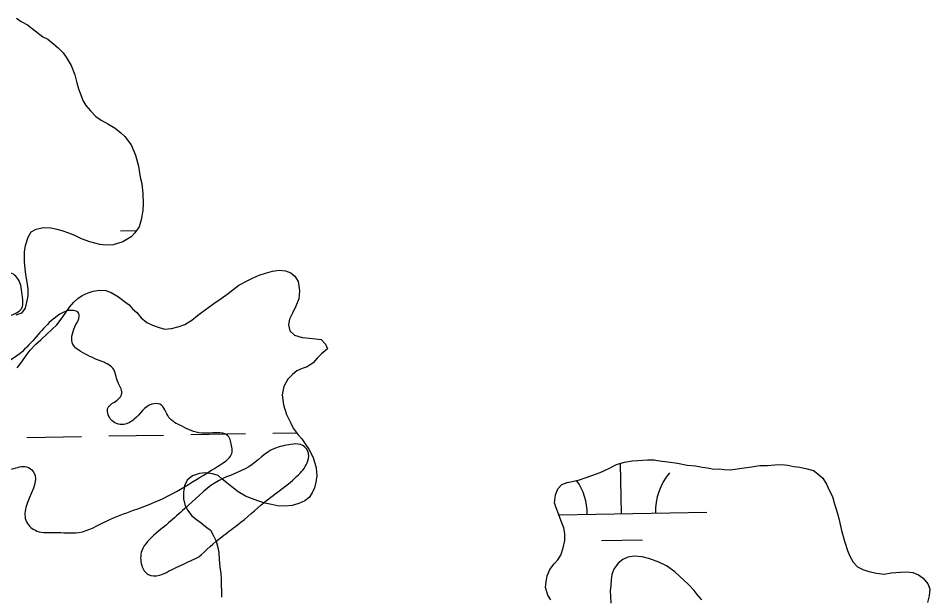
# Model space of a CAD drawing. Extents: x 3887375 to 3925618, y 296674 to 322633.
# Drawn here: x 3902961 to 3903495, y 311143 to 311482 of the extents above; entities that cross this region are included whole.
import ezdxf

# ---------------------------------------------------------------- set-up
doc = ezdxf.new("R2010")
doc.units = 0
doc.layers.add('V-RIVR-EDGE', color=7, linetype='Continuous')
doc.layers.add('V-WETL-SWMP', color=7, linetype='Continuous')

msp = doc.modelspace()

# ---------------------------------------------------------------- linework, layer by layer
at = {"layer": 'V-RIVR-EDGE'}
for points in [[(3902993.88, 311301.67), (3902995.82, 311310.11), (3902991.98, 311311.27), (3902985.07, 311308.98), (3902966.99, 311290.99), (3902956.22, 311282.19), (3902948.54, 311279.52), (3902941.63, 311279.92), (3902941.65, 311287.6), (3902945.13, 311301.02), (3902950.52, 311306), (3902963.2, 311313.26), (3902963.22, 311319.02), (3902960.56, 311329.77), (3902957.88, 311332.46), (3902950.59, 311332.48), (3902933.68, 311323.7), (3902910.97, 311299.95), (3902891.72, 311273.14), (3902881.71, 311262.8), (3902882.84, 311254.73), (3902886.68, 311254.34), (3902920.48, 311263.85), (3902929.7, 311266.52), (3902934.3, 311264.2), (3902933.9, 311259.98), (3902934.28, 311255.76), (3902944.24, 311248.06)], [(3902944.24, 311248.06), (3902945.36, 311235.77), (3902948.39, 311222.33), (3902952.22, 311218.87), (3902957.21, 311218.47), (3902965.66, 311219.6), (3902969.49, 311216.91), (3902965.22, 311195.81), (3902965.58, 311187.36), (3902971.71, 311181.98), (3902982.07, 311181.18), (3902996.27, 311181.15), (3903012.79, 311188.01), (3903028.16, 311194.12), (3903048.52, 311202.51), (3903067.35, 311213.59), (3903080.81, 311222.01), (3903085.81, 311227.37), (3903085.82, 311231.2), (3903083.53, 311237.73), (3903068.19, 311239.31), (3903056.3, 311243.56), (3903049.02, 311248.57), (3903043.66, 311256.26), (3903039.06, 311256.27), (3903028.67, 311247.47), (3903022.52, 311244.41), (3903014.86, 311247.5), (3903013.34, 311254.41), (3903018.72, 311258.62), (3903021.42, 311262.84), (3903019.13, 311269.37), (3903016.08, 311277.43), (3903008.8, 311281.67), (3902996.92, 311287.46), (3902992.7, 311291.31), (3902993.88, 311301.67)], [(3903066.47, 311166.77), (3903079.93, 311178.64), (3903089.16, 311185.52), (3903104.93, 311198.92), (3903124.93, 311214.99), (3903130.32, 311223.03), (3903130.34, 311228.79), (3903126.12, 311232.64), (3903120.37, 311232.65), (3903110.77, 311230.38), (3903095.77, 311219.67), (3903078.48, 311211.65), (3903060.4, 311197.11), (3903041.56, 311180.65)], [(3903041.56, 311180.65), (3903033.09, 311170.31), (3903033.07, 311161.87), (3903036.89, 311156.48), (3903043.42, 311156.08), (3903048.79, 311158.37), (3903066.47, 311166.77)]]:
    msp.add_spline(points, degree=3, dxfattribs=at)
at = {"layer": 'V-WETL-SWMP'}
for p, q in [((3903020.61, 311357.89), (3903029.95, 311358.05)), ((3902965.83, 311236.86), (3902997.83, 311237.41)), ((3903013.82, 311237.69), (3903045.82, 311238.24)), ((3903061.82, 311238.51), (3903093.81, 311239.06)), ((3903109.81, 311239.33), (3903123.79, 311239.57)), ((3903313.97, 311192.09), (3903313.46, 311221.61)), ((3903277.33, 311191.46), (3903363.96, 311192.95)), ((3903302.23, 311176.45), (3903326.23, 311176.87))]:
    msp.add_line(p, q, dxfattribs=at)
for points in [[(3902959.66, 311482.46), (3902962.37, 311480.61), (3902966.12, 311478.57), (3902975.1, 311471.59), (3902978.02, 311470.16), (3902981.57, 311467.29), (3902984.07, 311465.02), (3902987, 311462.14), (3902988.89, 311459.67), (3902991.83, 311454.71), (3902993.95, 311449.34), (3902995.03, 311444.58), (3902996.09, 311441.06), (3902997.37, 311437.54), (3902998.64, 311434.23), (3903000.32, 311431.34), (3903003.04, 311428.25), (3903006.18, 311424.96), (3903009.31, 311422.7), (3903013.27, 311420.66), (3903017.44, 311418), (3903020.78, 311415.33), (3903023.08, 311413.07), (3903026.85, 311408.32), (3903029.39, 311402.12), (3903031.1, 311395.71), (3903032.19, 311389.28), (3903033.05, 311385.56), (3903033.72, 311379.55), (3903033.98, 311373.95), (3903033.8, 311369.8), (3903032.81, 311364.4), (3903031.6, 311360.24), (3903028.93, 311356.69), (3903026.87, 311354.39), (3903021.92, 311351.45), (3903016.33, 311349.74), (3903011.98, 311349.5), (3903008.45, 311349.88), (3903002.63, 311351.5), (3902997.84, 311353.12), (3902994.3, 311354.96), (3902990.97, 311356.38), (3902986.4, 311357.8), (3902983.48, 311358.6), (3902979.74, 311359.4), (3902975.8, 311359.58), (3902971.04, 311358.71), (3902968.15, 311357.03), (3902966.31, 311353.9), (3902964.89, 311349.12), (3902964.3, 311345.79), (3902964.14, 311339.78), (3902964.59, 311335.63), (3902965.03, 311332.32), (3902965.69, 311327.76), (3902966.34, 311323.82), (3902966.37, 311319.88), (3902965.57, 311316.14), (3902964.77, 311312.61)], [(3902960.06, 311277.57), (3902962.85, 311281.11), (3902965.39, 311284.88), (3902967.71, 311287.94), (3902970.96, 311291.48), (3902973.99, 311294.09), (3902977.48, 311297.4), (3902980.5, 311300), (3902983.29, 311302.84), (3902985.84, 311306.14), (3902988.16, 311309.44), (3902990.71, 311313.21), (3902993.26, 311316.04), (3902995.59, 311318.17), (3902998.15, 311320.06), (3903001.66, 311321.5), (3903004.7, 311322.46), (3903008.44, 311323.19), (3903011.96, 311322.99), (3903015.25, 311321.84), (3903019.48, 311319.3), (3903023.02, 311316.52), (3903025.62, 311314.43), (3903027.75, 311312.1), (3903030.11, 311310.01), (3903032.71, 311306.98), (3903036.01, 311304.2), (3903039.31, 311302.59), (3903043.3, 311301.21), (3903046.59, 311300.3), (3903050.57, 311300.57), (3903055.02, 311301.78), (3903058.29, 311302.97), (3903062.48, 311305.59), (3903065.74, 311308.19), (3903068.07, 311310.08), (3903072.27, 311313.16), (3903075.3, 311315.3), (3903079.49, 311318.15), (3903083.68, 311321.23), (3903086.48, 311323.36), (3903089.97, 311325.96), (3903095.11, 311328.82), (3903098.38, 311330.25), (3903101.88, 311331.92), (3903105.62, 311333.12), (3903109.59, 311334.33), (3903113.57, 311334.83), (3903117.33, 311334.39), (3903120.38, 311333.24), (3903122.74, 311331.39), (3903124.64, 311328.12), (3903125.39, 311322.73), (3903124.96, 311318.04), (3903123.35, 311313.81), (3903121.28, 311309.58), (3903119.67, 311306.05), (3903118.99, 311302.76), (3903119.72, 311299.25), (3903122.55, 311296.7), (3903127.02, 311295.33), (3903131.24, 311294.89), (3903134.99, 311294.69), (3903138.04, 311294.25), (3903140.64, 311291.46), (3903141.83, 311288.65), (3903138.34, 311285.81), (3903135.79, 311283.21), (3903133.46, 311280.62), (3903129.97, 311278.24), (3903126.93, 311277.28), (3903123.89, 311275.85), (3903121.33, 311273.72), (3903118.54, 311270.89), (3903116.23, 311266.65), (3903115.34, 311261.72), (3903116.09, 311255.87), (3903117.77, 311250.26), (3903120.39, 311245.12), (3903121.82, 311242.32), (3903124.67, 311238.36), (3903126.79, 311236.03), (3903129.17, 311232.54), (3903130.83, 311229.97), (3903133.45, 311225.07), (3903135.14, 311218.99), (3903135.64, 311214.31), (3903134.97, 311210.55), (3903134.29, 311207.27)], [(3902964.77, 311312.61), (3902962.72, 311309.68), (3902959.41, 311308.41)], [(3903272.63, 311141.6), (3903270.96, 311144.4), (3903269.52, 311148.84), (3903269.96, 311152.12), (3903270.41, 311155.64), (3903272.02, 311159.4), (3903274.57, 311162.71), (3903276.66, 311165.07), (3903278.51, 311167.89), (3903279.88, 311172.12), (3903280.78, 311176.35), (3903280.75, 311180.57), (3903280.25, 311183.84), (3903278.58, 311187.81), (3903277.14, 311192.02), (3903275.71, 311195.53), (3903274.75, 311198.56), (3903275.41, 311203.26), (3903276.79, 311206.78), (3903279.11, 311209.15), (3903282.15, 311210.34), (3903285.19, 311211.07), (3903289.4, 311212.04), (3903292.67, 311213.24), (3903296.65, 311214.44), (3903301.55, 311216.36), (3903306.22, 311218.51), (3903311.12, 311220.89), (3903315.8, 311222.33), (3903320.25, 311223.07), (3903323.52, 311223.33), (3903329.15, 311223.61), (3903333.13, 311223.65), (3903336.18, 311223.2), (3903341.11, 311222.54), (3903346.74, 311221.65), (3903352.37, 311220.52), (3903357.3, 311220.09), (3903361.29, 311219.42), (3903364.34, 311218.98), (3903368.09, 311218.3), (3903371.14, 311218.33), (3903374.19, 311218.12), (3903377.94, 311217.91), (3903381.69, 311218.41), (3903385.9, 311218.92), (3903390.35, 311219.66), (3903395.03, 311220.4), (3903399.48, 311220.43), (3903403.7, 311220.7), (3903407.45, 311220.97), (3903411.43, 311220.53), (3903414.95, 311219.85), (3903418.47, 311219.41), (3903422.7, 311218.51), (3903426.46, 311217.37), (3903429.05, 311215.52), (3903431.88, 311212.96), (3903434.02, 311209.46), (3903435.69, 311205.96), (3903437.6, 311202.23), (3903438.56, 311198.48), (3903440.25, 311192.87), (3903441.21, 311189.37), (3903442.91, 311182.35), (3903444.6, 311176.04), (3903446.29, 311170.66), (3903447.72, 311167.16), (3903449.63, 311163.66), (3903452.22, 311161.1), (3903455.28, 311159.48), (3903458.81, 311158.34), (3903463.27, 311157.2), (3903467.73, 311156.77), (3903471.94, 311157.51), (3903477.33, 311157.79), (3903480.84, 311158.05), (3903484.59, 311157.61), (3903487.89, 311156.23), (3903490.71, 311154.38), (3903493.32, 311151.12), (3903494.52, 311148.08), (3903494.08, 311144.1), (3903493.17, 311140.1)], [(3903134.29, 311207.27), (3903132.91, 311204.45), (3903131.06, 311201.62), (3903128.5, 311199.72), (3903124.99, 311198.05), (3903121.25, 311196.85), (3903117.04, 311196.58), (3903112.58, 311196.78), (3903109.06, 311197.46), (3903105.07, 311198.36), (3903101.08, 311199.73), (3903097.31, 311201.11), (3903093.79, 311202.49), (3903089.55, 311205.03), (3903085.78, 311207.81), (3903082.95, 311210.13), (3903080.11, 311212.45), (3903077.75, 311214.54), (3903074.46, 311215.45), (3903070.48, 311216.12), (3903066.96, 311215.63), (3903062.75, 311214.42), (3903059.73, 311211.82), (3903058.12, 311208.53), (3903057.44, 311204.77), (3903057.48, 311200.79), (3903058.21, 311197.51), (3903059.87, 311194.24), (3903062.48, 311190.98), (3903065.07, 311188.66), (3903067.9, 311186.81), (3903070.5, 311184.72), (3903073.33, 311182.4), (3903074.99, 311179.6), (3903076.66, 311176.1), (3903077.63, 311172.36), (3903078.12, 311169.32), (3903078.39, 311165.33), (3903078.89, 311160.88), (3903079.39, 311157.14), (3903079.65, 311153.63), (3903079.74, 311143.31)], [(3903360.98, 311141.61), (3903358.38, 311144.87), (3903356.48, 311147.2), (3903353.18, 311150.69), (3903347.98, 311155.57), (3903345.15, 311158.12), (3903340.43, 311161.6), (3903335.96, 311163.67), (3903330.55, 311165.74), (3903326.09, 311166.87), (3903321.64, 311167.3), (3903317.66, 311166.57), (3903314.85, 311165.38), (3903312.06, 311163.24), (3903309.51, 311159.71), (3903308.37, 311156.42), (3903307.92, 311153.37), (3903307.71, 311150.08), (3903307.27, 311146.8), (3903307.53, 311143.76), (3903307.8, 311139.77)]]:
    msp.add_lwpolyline(points, dxfattribs=at)
for centre, start, end in [((3903369.19, 311193.51), 140.2115, 181.7552), ((3903258.72, 311191.62), 0.2115, 34.6467)]:
    msp.add_arc(centre, 35.25, start, end, dxfattribs=at)

doc.saveas('drawing.dxf')
